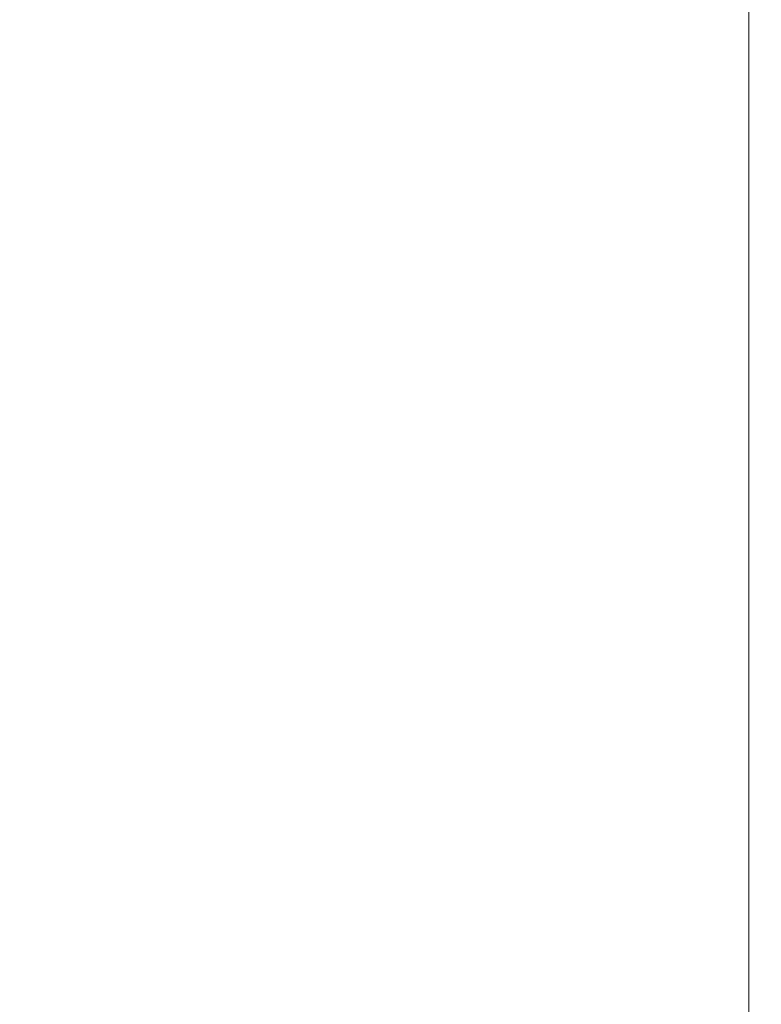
# Model space of a CAD drawing. Header units: inches. Extents: x 0 to 20790, y -12 to 14700.
# Tile 323 of 359: x 13684 to 13731, y 10239 to 10301. Entities that reach past the tile are written whole.
import ezdxf

# ---------------------------------------------------------------- set-up
doc = ezdxf.new("R2010")
doc.units = ezdxf.units.IN
doc.layers.add('1', color=7, linetype='Continuous', true_color=0xffffff)
doc.layers.add('254', color=7, linetype='Continuous', true_color=0xffffff)
doc.styles.add('latin_extended', font='simplex.shx')
doc.dimstyles.get("Standard").update_dxf_attribs({"dimtxt": 0.18, "dimasz": 0.18, "dimexe": 0.18, "dimexo": 0.0625, "dimgap": 0.09, "dimtad": 0, "dimtih": 1, "dimtoh": 1, "dimdec": 4, "dimzin": 0, "dimdsep": 46, "dimtxsty": 'Standard', "dimcen": 0.09, "dimadec": 0, "dimazin": 0, "dimtfac": 1, "dimtdec": 4, "dimtofl": 0, "dimtmove": 0, "dimatfit": 3, "dimfxl": 1, "dimtolj": 1, "dimtzin": 0, "dimarcsym": 0})

# ---------------------------------------------------------------- blocks, each defined once
blk = doc.blocks.new('_U9')
at = {"layer": '254', "color": 3, "linetype": 'Continuous', "lineweight": 13, "transparency": 16777216}
for p, q in [((13783.74, 10241.58), (13783.74, 8251.958)), ((13623.74, 9754.958), (13623.74, 8251.958)), ((13623.74, 8286.958), (12556.24, 8286.958)), ((13501.24, 8286.958), (13378.74, 8286.958)), ((13783.74, 8286.958), (13623.74, 8286.958)), ((13906.24, 8286.958), (14028.74, 8286.958))]:
    blk.add_line(p, q, dxfattribs=at)
at = {"layer": '254', "color": 3, "transparency": 16777216}
for points in [[(13501.24, 8266.541), (13501.24, 8307.374), (13623.74, 8286.958)], [(13906.24, 8307.374), (13906.24, 8266.541), (13783.74, 8286.958)]]:
    blk.add_solid(points, dxfattribs=at)
at = {"layer": 'Defpoints', "color": 0, "transparency": 16777216}
for p in [(13783.74, 10276.58), (13623.74, 9789.958), (13623.74, 8286.958)]:
    blk.add_point(p, dxfattribs=at)
at = {"layer": '254', "color": 2, "lineweight": 13, "transparency": 16777216, "insert": (12617.49, 8674.874), "char_height": 122.5, "attachment_point": 1, "style": 'latin_extended'}
blk.add_mtext('\\A1;\\C2;Flywheel\\P\\C2;90-240', dxfattribs=at)

msp = doc.modelspace()

# ---------------------------------------------------------------- linework, layer by layer
at = {"layer": '1', "color": 110, "linetype": 'Continuous', "lineweight": 13}
msp.add_line((13730.14, 9984.076), (13730.14, 10404.958), dxfattribs=at)

# ---------------------------------------------------------------- dimensions: what is measured, and where the dimension line sits
at = {"layer": '254', "color": 2, "linetype": 'Continuous', "lineweight": 13}
dim = msp.add_linear_dim(base=(13623.74, 8286.958), p1=(13783.74, 10276.58), p2=(13623.74, 9789.958), text='\\C2;Flywheel\\P\\C2;90-240', dimstyle='Standard', override={"dimscale": 35, "dimtxt": 3.5, "dimasz": 3.5, "dimexe": 1, "dimexo": 1, "dimgap": 1.75, "dimtad": 1, "dimtih": 1, "dimtoh": 0, "dimdec": 2, "dimlfac": 0.028571, "dimzin": 8, "dimdsep": 46, "dimlunit": 2, "dimpost": '', "dimtxsty": 'latin_extended', "dimsah": 1, "dimse1": 0, "dimse2": 0, "dimsd1": 0, "dimsd2": 0, "dimclrd": 3, "dimclre": 3, "dimclrt": 2, "dimtol": 0, "dimtm": -0.1, "dimtfac": 0.714286, "dimtdec": 3, "dimtofl": 1, "dimtmove": 0, "dimtzin": 8, "dimlwd": 13, "dimlwe": 13}, dxfattribs=at)
dim.commit()
dim.dimension.update_dxf_attribs({"geometry": '_U9', "text_midpoint": (12967.49, 8286.958), "dimtype": 160})

doc.saveas('drawing.dxf')
